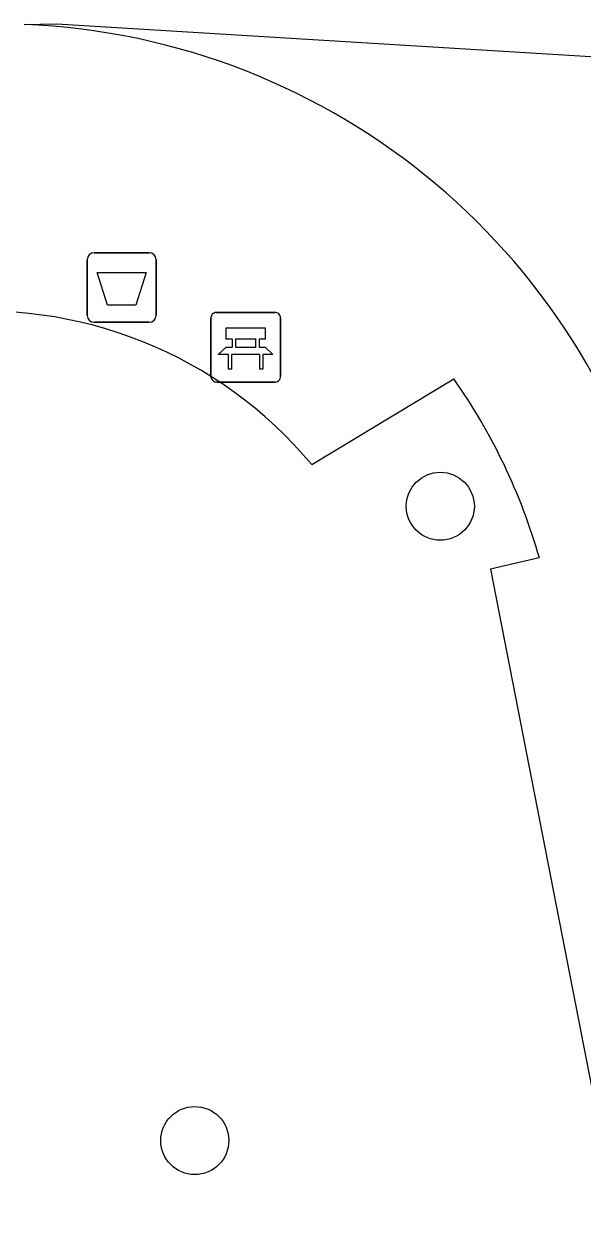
# Model space of a CAD drawing. Extents: x 160557 to 161245, y 385330 to 386505.
# Drawn here: x 161035.71 to 161043.74, y 386433.97 to 386451.22 of the extents above; entities that cross this region are included whole.
import ezdxf

# ---------------------------------------------------------------- set-up
doc = ezdxf.new("R2010")
doc.units = 0
for name, color, linetype in [('IMGEO_Afvalbak', 7, 'Continuous'), ('IMGEO_Bank', 7, 'Continuous'), ('IMGEO_Boom', 7, 'Continuous'), ('IMGEO_Fietspad_gesloten', 7, 'Continuous'), ('IMGEO_Voetpad_open', 7, 'Continuous')]:
    doc.layers.add(name, color=color, linetype=linetype)

msp = doc.modelspace()

# ---------------------------------------------------------------- linework, layer by layer
at = {"layer": 'IMGEO_Afvalbak'}
for p, q in [((161036.614, 386447.03), (161036.614, 386447.83)), ((161036.614, 386447.83), (161036.614, 386447.03)), ((161036.714, 386447.93), (161037.504, 386447.93)), ((161037.504, 386447.93), (161036.714, 386447.93)), ((161037.604, 386447.83), (161037.604, 386447.03)), ((161037.604, 386447.03), (161037.604, 386447.83)), ((161037.504, 386446.93), (161036.714, 386446.93)), ((161036.714, 386446.93), (161037.504, 386446.93))]:
    msp.add_line(p, q, dxfattribs=at)
msp.add_lwpolyline([(161036.757, 386447.644), (161037.461, 386447.644), (161037.312, 386447.174), (161036.906, 386447.174), (161036.757, 386447.644)], dxfattribs=at)
for centre, start, end in [((161036.714, 386447.83), 90, 180), ((161036.714, 386447.83), 90, 180), ((161037.504, 386447.83), 0, 90), ((161037.504, 386447.83), 360, 90), ((161036.714, 386447.03), 180, 270), ((161036.714, 386447.03), 180, 270), ((161037.504, 386447.03), 270, 0), ((161037.504, 386447.03), 270, 0)]:
    msp.add_arc(centre, 0.1, start, end, dxfattribs=at)
at = {"layer": 'IMGEO_Bank'}
for p, q in [((161038.392, 386446.146), (161038.392, 386446.987)), ((161038.392, 386446.987), (161038.392, 386446.146)), ((161038.467, 386447.071), (161039.308, 386447.071)), ((161039.308, 386447.071), (161038.467, 386447.071)), ((161039.392, 386446.996), (161039.392, 386446.155)), ((161039.392, 386446.155), (161039.392, 386446.996)), ((161038.701, 386446.577), (161038.701, 386446.683)), ((161038.745, 386446.683), (161038.745, 386446.577)), ((161039.033, 386446.689), (161038.751, 386446.689)), ((161039.039, 386446.577), (161039.039, 386446.683)), ((161039.083, 386446.683), (161039.083, 386446.577)), ((161039.089, 386446.469), (161038.696, 386446.469)), ((161038.751, 386446.571), (161039.033, 386446.571)), ((161039.317, 386446.071), (161038.476, 386446.071)), ((161038.476, 386446.071), (161039.317, 386446.071))]:
    msp.add_line(p, q, dxfattribs=at)
for points in [[(161038.695, 386446.689), (161038.609, 386446.689), (161038.609, 386446.85), (161039.172, 386446.85), (161039.172, 386446.689), (161039.089, 386446.689)], [(161038.639, 386446.469), (161038.497, 386446.469), (161038.609, 386446.571), (161038.695, 386446.571)], [(161038.689, 386446.462), (161038.689, 386446.255), (161038.646, 386446.255), (161038.646, 386446.462)], [(161039.089, 386446.571), (161039.172, 386446.571), (161039.284, 386446.469), (161039.145, 386446.469)], [(161039.139, 386446.462), (161039.139, 386446.255), (161039.095, 386446.255), (161039.095, 386446.462)]]:
    msp.add_lwpolyline(points, dxfattribs=at)
for centre, radius, start, end in [((161038.47, 386446.993), 0.0779, 92.4484, 184.2845), ((161038.47, 386446.993), 0.0779, 92.4484, 184.2845), ((161039.314, 386446.993), 0.0779, 2.4484, 94.2845), ((161039.314, 386446.993), 0.0779, 2.4484, 94.2845), ((161038.694, 386446.682), 0.00671, 2.8957, 87.1043), ((161038.751, 386446.682), 0.00671, 92.8957, 177.1043), ((161039.033, 386446.682), 0.00671, 2.8957, 87.1043), ((161039.09, 386446.682), 0.00671, 92.8957, 177.1043), ((161038.639, 386446.462), 0.00671, 2.8957, 87.1043), ((161038.696, 386446.462), 0.00671, 92.8957, 177.1043), ((161038.694, 386446.578), 0.00671, 272.8957, 357.1043), ((161038.751, 386446.578), 0.00671, 182.8957, 267.1043), ((161039.033, 386446.578), 0.00671, 272.8957, 357.1043), ((161039.09, 386446.578), 0.00671, 182.8957, 267.1043), ((161039.088, 386446.462), 0.00671, 2.8957, 87.1043), ((161039.145, 386446.462), 0.00671, 92.8957, 177.1043), ((161038.47, 386446.149), 0.0779, 182.4484, 274.2845), ((161038.47, 386446.149), 0.0779, 182.4484, 274.2845), ((161039.314, 386446.149), 0.0779, 272.4484, 4.2845), ((161039.314, 386446.149), 0.0779, 272.4484, 4.2845)]:
    msp.add_arc(centre, radius, start, end, dxfattribs=at)
at = {"layer": 'IMGEO_Boom'}
for centre in [(161041.689, 386444.285), (161038.16, 386435.165)]:
    msp.add_circle(centre, 0.489, dxfattribs=at)
at = {"layer": 'IMGEO_Fietspad_gesloten'}
msp.add_lwpolyline([(161035.705, 386451.213), (161036.175, 386451.219), (161043.931, 386450.747)], dxfattribs=at)
msp.add_arc((161035.309, 386441.416), 9.805, 12.1721, 87.6853, dxfattribs=at)
at = {"layer": 'IMGEO_Voetpad_open'}
for points in [[(161039.84, 386444.884), (161041.882, 386446.119)], [(161043.112, 386443.545), (161042.412, 386443.381), (161044.932, 386430.471), (161046.292, 386423.5), (161047.039, 386418.608)]]:
    msp.add_lwpolyline(points, dxfattribs=at)
for centre, radius, start, end in [((161035.132, 386440.965), 6.126, 39.7765, 96.522), ((161034.826, 386441.166), 8.621, 16.017, 35.0651)]:
    msp.add_arc(centre, radius, start, end, dxfattribs=at)

doc.saveas('drawing.dxf')
